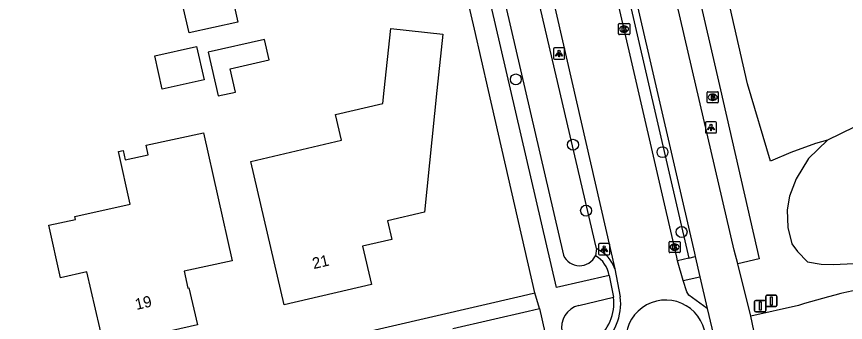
# Model space of a CAD drawing. Extents: x 156414 to 157775, y 382335 to 383765.
# Drawn here: x 157276.2 to 157350.4, y 383229.2 to 383256.6 of the extents above; entities that cross this region are included whole.
import ezdxf

# ---------------------------------------------------------------- set-up
doc = ezdxf.new("R2010")
doc.units = 0
for name, color, linetype in [('IMGEO_Berm_groen', 7, 'Continuous'), ('IMGEO_Boom', 7, 'Continuous'), ('IMGEO_Bouwland', 7, 'Continuous'), ('IMGEO_Brandkraan', 7, 'Continuous'), ('IMGEO_Fietspad_gesloten', 7, 'Continuous'), ('IMGEO_Greppel_droge_sloot', 7, 'Continuous'), ('IMGEO_Haag', 7, 'Continuous'), ('IMGEO_Kolk', 7, 'Continuous'), ('IMGEO_Lichtpunt', 7, 'Continuous'), ('IMGEO_Pand', 7, 'Continuous'), ('IMGEO_Pand_nummerreeks', 7, 'Continuous'), ('IMGEO_Rijbaan_lokaal_gesloten', 7, 'Continuous'), ('IMGEO_Rijbaan_lokaal_open', 7, 'Continuous'), ('IMGEO_Verkeersbordpaal', 7, 'Continuous'), ('IMGEO_Voetpad_open', 7, 'Continuous')]:
    doc.layers.add(name, color=color, linetype=linetype)

msp = doc.modelspace()

# ---------------------------------------------------------------- linework, layer by layer
at = {"layer": 'IMGEO_Berm_groen'}
for points in [[(157348.843, 383245.563), (157347.769, 383245.276), (157345.573, 383244.458), (157343.733, 383243.694), (157341.69, 383250.601), (157320.509, 383343.451)], [(157348.843, 383245.563), (157347.151, 383243.915), (157346.038, 383242.109), (157345.446, 383240.543), (157345.218, 383239.309), (157345.286, 383237.736), (157345.645, 383236.277), (157346.148, 383235.584), (157347.038, 383234.657), (157348.265, 383234.448), (157349.391, 383234.425), (157351.188, 383234.525), (157352.4, 383234.752), (157354.114, 383235.156), (157357.108, 383236.044)]]:
    msp.add_lwpolyline(points, dxfattribs=at)
at = {"layer": 'IMGEO_Boom'}
for centre in [(157320.93, 383251), (157326.051, 383245.154), (157334.068, 383244.486), (157327.226, 383239.247), (157335.775, 383237.338)]:
    msp.add_circle(centre, 0.489, dxfattribs=at)
at = {"layer": 'IMGEO_Bouwland'}
msp.add_lwpolyline([(157466.174, 383298.479), (157448.84, 383294.585), (157438.843, 383291.146), (157431.503, 383287.041), (157423.177, 383281.007), (157417.842, 383276.354), (157411.267, 383268.91), (157405.2, 383261.103), (157400.972, 383254.407), (157399.783, 383253.489), (157398.497, 383253.181), (157394.052, 383253.024), (157381.064, 383252.083), (157372.733, 383251.356), (157363.673, 383250.164), (157354.971, 383247.892), (157351.225, 383246.73), (157348.843, 383245.563)], dxfattribs=at)
at = {"layer": 'IMGEO_Brandkraan'}
for p, q in [((157338.063, 383248.975), (157338.063, 383249.827)), ((157338.138, 383249.901), (157338.99, 383249.901)), ((157338.551, 383249.681), (157338.576, 383249.681)), ((157339.064, 383249.827), (157339.064, 383248.975)), ((157338.99, 383248.901), (157338.138, 383248.901)), ((157338.574, 383249.121), (157338.549, 383249.121))]:
    msp.add_line(p, q, dxfattribs=at)
for points in [[(157338.063, 383248.975), (157338.063, 383249.827)], [(157338.138, 383249.901), (157338.99, 383249.901)], [(157338.411, 383249.601), (157338.411, 383249.201), (157338.624, 383249.201)], [(157338.642, 383249.601), (157338.411, 383249.601)], [(157338.59, 383249.52), (157338.536, 383249.52), (157338.536, 383249.444)], [(157339.064, 383249.827), (157339.064, 383248.975)], [(157338.99, 383248.901), (157338.138, 383248.901)], [(157338.536, 383249.444), (157338.589, 383249.444)], [(157338.598, 383249.368), (157338.536, 383249.368), (157338.536, 383249.287)], [(157338.536, 383249.287), (157338.598, 383249.287)]]:
    msp.add_lwpolyline(points, dxfattribs=at)
for centre, radius, start, end in [((157338.14, 383249.825), 0.0765, 91.55205, 178.44795), ((157338.14, 383249.825), 0.0765, 91.55205, 178.44795), ((157338.591, 383249.482), 0.0379, 267.82845, 90.93552), ((157338.646, 383249.456), 0.145, 59.4692, 91.53667), ((157338.671, 383249.503), 0.0922, 285.51372, 58.15012), ((157338.988, 383249.825), 0.0765, 1.55205, 88.44795), ((157338.988, 383249.825), 0.0765, 1.55205, 88.44795), ((157338.14, 383248.977), 0.0765, 181.55205, 268.44795), ((157338.14, 383248.977), 0.0765, 181.55205, 268.44795), ((157338.599, 383249.327), 0.0404, 269.87594, 90.50774), ((157338.63, 383249.452), 0.251, 268.66757, 293.53466), ((157338.676, 383249.311), 0.105, 301.31148, 78.98903), ((157338.988, 383248.977), 0.0765, 271.55205, 358.44795), ((157338.988, 383248.977), 0.0765, 271.55205, 358.44795)]:
    msp.add_arc(centre, radius, start, end, dxfattribs=at)
for centre, major_axis, ratio, start_param, end_param in [((157338.55, 383249.401), (-0.387, 0.002), 0.722429, 4.712389, 7.853982), ((157338.575, 383249.401), (-0.39, 0.002), 0.717154, 1.570796, 4.712389)]:
    msp.add_ellipse(centre, major_axis=major_axis, ratio=ratio, start_param=start_param, end_param=end_param, dxfattribs=at)
at = {"layer": 'IMGEO_Fietspad_gesloten'}
for points in [[(157340.814, 383234.484), (157340.497, 383235.719), (157325.761, 383299.078), (157271.348, 383534.914)], [(157324.801, 383287.933), (157336.924, 383235.431), (157336.992, 383235.136)], [(157336.992, 383235.136), (157337.411, 383233.324)], [(157341.966, 383229.794), (157340.814, 383234.484)]]:
    msp.add_lwpolyline(points, dxfattribs=at)
at = {"layer": 'IMGEO_Greppel_droge_sloot'}
for points in [[(157328.143, 383235.853), (157328.14, 383235.972), (157317.369, 383282.052)], [(157314.518, 383281.361), (157325.186, 383235.269)]]:
    msp.add_lwpolyline(points, dxfattribs=at)
msp.add_arc((157326.644, 383235.91), 1.592, 203.74084, 333.91846, dxfattribs=at)
at = {"layer": 'IMGEO_Haag'}
msp.add_lwpolyline([(157324.217, 383287.795), (157336.425, 383235)], dxfattribs=at)
at = {"layer": 'IMGEO_Kolk'}
for p, q in [((157330.126, 383255.086), (157330.126, 383255.938)), ((157330.201, 383256.012), (157331.053, 383256.012)), ((157330.614, 383255.792), (157330.639, 383255.792)), ((157331.127, 383255.938), (157331.127, 383255.086)), ((157331.053, 383255.012), (157330.201, 383255.012)), ((157330.637, 383255.232), (157330.612, 383255.232)), ((157334.649, 383235.56), (157334.649, 383236.412)), ((157334.724, 383236.486), (157335.576, 383236.486)), ((157335.137, 383236.266), (157335.162, 383236.266)), ((157335.65, 383236.412), (157335.65, 383235.56)), ((157335.576, 383235.486), (157334.724, 383235.486)), ((157335.16, 383235.706), (157335.135, 383235.706))]:
    msp.add_line(p, q, dxfattribs=at)
for points in [[(157330.126, 383255.086), (157330.126, 383255.938)], [(157330.201, 383256.012), (157331.053, 383256.012)], [(157330.447, 383255.712), (157330.57, 383255.712), (157330.57, 383255.561), (157330.7, 383255.712), (157330.864, 383255.712), (157330.718, 383255.561), (157330.871, 383255.312), (157330.719, 383255.312), (157330.634, 383255.476), (157330.57, 383255.409), (157330.57, 383255.312), (157330.447, 383255.312), (157330.447, 383255.712)], [(157331.127, 383255.938), (157331.127, 383255.086)], [(157331.053, 383255.012), (157330.201, 383255.012)], [(157334.649, 383235.56), (157334.649, 383236.412)], [(157334.724, 383236.486), (157335.576, 383236.486)], [(157334.97, 383236.186), (157335.093, 383236.186), (157335.093, 383236.035), (157335.223, 383236.186), (157335.387, 383236.186), (157335.241, 383236.035), (157335.394, 383235.786), (157335.242, 383235.786), (157335.157, 383235.95), (157335.093, 383235.883), (157335.093, 383235.786), (157334.97, 383235.786), (157334.97, 383236.186)], [(157335.65, 383236.412), (157335.65, 383235.56)], [(157335.576, 383235.486), (157334.724, 383235.486)]]:
    msp.add_lwpolyline(points, dxfattribs=at)
for centre, start, end in [((157330.203, 383255.936), 91.55205, 178.44795), ((157330.203, 383255.936), 91.55205, 178.44795), ((157331.051, 383255.936), 1.55205, 88.44795), ((157331.051, 383255.936), 1.55205, 88.44795), ((157330.203, 383255.088), 181.55205, 268.44795), ((157330.203, 383255.088), 181.55205, 268.44795), ((157331.051, 383255.088), 271.55205, 358.44795), ((157331.051, 383255.088), 271.55205, 358.44795), ((157334.726, 383236.41), 91.55205, 178.44795), ((157334.726, 383236.41), 91.55205, 178.44795), ((157335.574, 383236.41), 1.55205, 88.44795), ((157335.574, 383236.41), 1.55205, 88.44795), ((157334.726, 383235.562), 181.55205, 268.44795), ((157334.726, 383235.562), 181.55205, 268.44795), ((157335.574, 383235.562), 271.55205, 358.44795), ((157335.574, 383235.562), 271.55205, 358.44795)]:
    msp.add_arc(centre, 0.0765, start, end, dxfattribs=at)
for centre, major_axis, ratio, start_param, end_param in [((157330.613, 383255.512), (-0.387, 0.002), 0.722429, 4.712389, 7.853982), ((157330.638, 383255.512), (-0.39, 0.002), 0.717154, 1.570796, 4.712389), ((157335.136, 383235.986), (-0.387, 0.002), 0.722429, 4.712389, 7.853982), ((157335.161, 383235.986), (-0.39, 0.002), 0.717154, 1.570796, 4.712389)]:
    msp.add_ellipse(centre, major_axis=major_axis, ratio=ratio, start_param=start_param, end_param=end_param, dxfattribs=at)
at = {"layer": 'IMGEO_Lichtpunt'}
for p, q in [((157324.309, 383253.724), (157324.309, 383252.917)), ((157324.309, 383253.724), (157324.309, 383252.917)), ((157325.211, 383253.819), (157324.403, 383253.819)), ((157325.211, 383253.819), (157324.403, 383253.819)), ((157325.305, 383252.917), (157325.305, 383253.724)), ((157325.305, 383252.917), (157325.305, 383253.724)), ((157324.403, 383252.823), (157325.211, 383252.823)), ((157324.403, 383252.823), (157325.211, 383252.823)), ((157337.904, 383247.104), (157337.904, 383246.297)), ((157337.904, 383247.104), (157337.904, 383246.297)), ((157338.806, 383247.199), (157337.998, 383247.199)), ((157338.806, 383247.199), (157337.998, 383247.199)), ((157338.9, 383246.297), (157338.9, 383247.104)), ((157338.9, 383246.297), (157338.9, 383247.104)), ((157337.998, 383246.203), (157338.806, 383246.203)), ((157337.998, 383246.203), (157338.806, 383246.203)), ((157328.341, 383236.201), (157328.341, 383235.394)), ((157328.341, 383236.201), (157328.341, 383235.394)), ((157329.243, 383236.296), (157328.435, 383236.296)), ((157329.243, 383236.296), (157328.435, 383236.296)), ((157329.337, 383235.394), (157329.337, 383236.201)), ((157329.337, 383235.394), (157329.337, 383236.201)), ((157328.435, 383235.3), (157329.243, 383235.3)), ((157328.435, 383235.3), (157329.243, 383235.3))]:
    msp.add_line(p, q, dxfattribs=at)
for points in [[(157324.683, 383253.388), (157324.722, 383253.36), (157324.534, 383253.098), (157324.496, 383253.125), (157324.683, 383253.388)], [(157324.785, 383253.34), (157324.832, 383253.34), (157324.832, 383253.018), (157324.785, 383253.018), (157324.785, 383253.34)], [(157324.895, 383253.36), (157324.933, 383253.387), (157325.12, 383253.125), (157325.081, 383253.097), (157324.895, 383253.36)], [(157338.278, 383246.768), (157338.317, 383246.74), (157338.129, 383246.478), (157338.091, 383246.505), (157338.278, 383246.768)], [(157338.38, 383246.72), (157338.427, 383246.72), (157338.427, 383246.398), (157338.38, 383246.398), (157338.38, 383246.72)], [(157338.49, 383246.74), (157338.528, 383246.767), (157338.715, 383246.505), (157338.676, 383246.477), (157338.49, 383246.74)], [(157328.715, 383235.865), (157328.754, 383235.837), (157328.566, 383235.575), (157328.528, 383235.602), (157328.715, 383235.865)], [(157328.817, 383235.817), (157328.864, 383235.817), (157328.864, 383235.495), (157328.817, 383235.495), (157328.817, 383235.817)], [(157328.927, 383235.837), (157328.965, 383235.864), (157329.152, 383235.602), (157329.113, 383235.574), (157328.927, 383235.837)]]:
    msp.add_lwpolyline(points, dxfattribs=at)
for centre in [(157324.808, 383253.522), (157338.403, 383246.902), (157328.84, 383235.999)]:
    msp.add_circle(centre, 0.0994, dxfattribs=at)
for centre, start, end in [((157324.403, 383253.724), 90, 180), ((157324.403, 383253.724), 90, 180), ((157325.211, 383253.724), 0, 90), ((157325.211, 383253.724), 0, 90), ((157324.403, 383252.917), 180, 270), ((157324.403, 383252.917), 180, 270), ((157325.211, 383252.917), 270, 0), ((157325.211, 383252.917), 270, 360), ((157337.998, 383247.104), 90, 180), ((157337.998, 383247.104), 90, 180), ((157338.806, 383247.104), 0, 90), ((157338.806, 383247.104), 0, 90), ((157337.998, 383246.297), 180, 270), ((157337.998, 383246.297), 180, 270), ((157338.806, 383246.297), 270, 0), ((157338.806, 383246.297), 270, 360), ((157328.435, 383236.201), 90, 180), ((157328.435, 383236.201), 90, 180), ((157329.243, 383236.201), 0, 90), ((157329.243, 383236.201), 0, 90), ((157328.435, 383235.394), 180, 270), ((157328.435, 383235.394), 180, 270), ((157329.243, 383235.394), 270, 0), ((157329.243, 383235.394), 270, 360)]:
    msp.add_arc(centre, 0.0946, start, end, dxfattribs=at)
at = {"layer": 'IMGEO_Pand'}
for points in [[(157290.944, 383258.408), (157295.307, 383259.379), (157296.029, 383256.136), (157291.666, 383255.165), (157290.944, 383258.408)], [(157309.146, 383250), (157309.742, 383255.575), (157314.392, 383255.066), (157313.87, 383250), (157312.75, 383239.119), (157309.43, 383238.344), (157309.821, 383236.669), (157307.21, 383236.059), (157308.011, 383232.631), (157300.191, 383230.805), (157297.189, 383243.659), (157305.33, 383245.56), (157304.795, 383247.849), (157309.022, 383248.836), (157309.146, 383250)], [(157292.348, 383253.964), (157293.015, 383250.967), (157289.258, 383250.13), (157288.591, 383253.127), (157292.348, 383253.964)], [(157293.386, 383253.444), (157294.262, 383249.523), (157295.826, 383249.872), (157295.359, 383251.961), (157298.841, 383252.742), (157298.432, 383254.572), (157293.386, 383253.444)], [(157281.5, 383238.453), (157281.438, 383238.737), (157286.383, 383239.817), (157285.348, 383244.556), (157285.77, 383244.648), (157285.958, 383243.789), (157288.01, 383244.238), (157287.823, 383245.098), (157292.972, 383246.224), (157295.523, 383234.754), (157291.229, 383233.833), (157291.554, 383232.317), (157291.661, 383232.34), (157292.425, 383229.027), (157290.181, 383228.509), (157290.408, 383227.535), (157288.385, 383227.064), (157288.159, 383228.035), (157284.065, 383227.09), (157282.526, 383233.757), (157280.156, 383233.238), (157279.126, 383237.933), (157281.5, 383238.453)]]:
    msp.add_lwpolyline(points, dxfattribs=at)
at = {"layer": 'IMGEO_Rijbaan_lokaal_gesloten'}
for points in [[(157335.415, 383234.758), (157335.335, 383235.088), (157323.22, 383287.559)], [(157318.154, 383284.793), (157329.8, 383234.05)], [(157335.908, 383232.991), (157335.415, 383234.758)], [(157329.8, 383234.05), (157330.288, 383231.529)], [(157338.067, 383230.484), (157339.544, 383224.195)], [(157346.248, 383230.747), (157341.966, 383229.794)], [(157342.994, 383224.931), (157341.966, 383229.794)]]:
    msp.add_lwpolyline(points, dxfattribs=at)
for centre, radius, start, end in [((157362.548, 383180.41), 52.91, 98.20246, 107.94261), ((157325.604, 383230.931), 4.722, 306.50306, 7.27929)]:
    msp.add_arc(centre, radius, start, end, dxfattribs=at)
at = {"layer": 'IMGEO_Rijbaan_lokaal_open'}
for points in [[(157328.143, 383235.853), (157328.074, 383235.21)], [(157328.247, 383235.808), (157328.143, 383235.853)], [(157329.302, 383233.448), (157329.684, 383231.485)], [(157335.908, 383232.991), (157337.411, 383233.324)], [(157337.411, 383233.324), (157338.067, 383230.484)], [(157338.067, 383230.484), (157336.427, 383231.668), (157336.245, 383231.97), (157335.908, 383232.991)]]:
    msp.add_lwpolyline(points, dxfattribs=at)
for centre, radius, start, end in [((157326.786, 383232.952), 3.208, 20.01058, 62.90355), ((157326.834, 383233.037), 2.502, 9.45737, 60.29064), ((157325.484, 383231), 4.228, 307.08088, 6.58289), ((157334.317, 383227.684), 3.54, 103.09619, 284.45811), ((157334.377, 383227.699), 3.54, 283.46631, 104.08799)]:
    msp.add_arc(centre, radius, start, end, dxfattribs=at)
at = {"layer": 'IMGEO_Verkeersbordpaal'}
for p, q in [((157343.419, 383231.666), (157344.209, 383231.666)), ((157344.209, 383231.666), (157343.419, 383231.666)), ((157342.319, 383230.3), (157342.319, 383231.1)), ((157342.319, 383231.1), (157342.319, 383230.3)), ((157342.419, 383231.2), (157343.209, 383231.2)), ((157343.209, 383231.2), (157342.419, 383231.2)), ((157343.309, 383231.1), (157343.309, 383230.3)), ((157343.309, 383230.3), (157343.309, 383231.1)), ((157343.319, 383230.766), (157343.319, 383231.566)), ((157343.319, 383231.566), (157343.319, 383230.766)), ((157344.309, 383231.566), (157344.309, 383230.766)), ((157344.309, 383230.766), (157344.309, 383231.566)), ((157343.209, 383230.2), (157342.419, 383230.2)), ((157342.419, 383230.2), (157343.209, 383230.2)), ((157344.209, 383230.666), (157343.419, 383230.666)), ((157343.419, 383230.666), (157344.209, 383230.666))]:
    msp.add_line(p, q, dxfattribs=at)
for points in [[(157342.739, 383231.075), (157342.889, 383231.075), (157342.889, 383230.325), (157342.739, 383230.325), (157342.739, 383231.075)], [(157343.739, 383231.541), (157343.889, 383231.541), (157343.889, 383230.791), (157343.739, 383230.791), (157343.739, 383231.541)]]:
    msp.add_lwpolyline(points, dxfattribs=at)
for centre, start, end in [((157343.419, 383231.566), 90, 180), ((157343.419, 383231.566), 90, 180), ((157344.209, 383231.566), 0, 90), ((157344.209, 383231.566), 360, 90), ((157342.419, 383231.1), 90, 180), ((157342.419, 383231.1), 90, 180), ((157343.209, 383231.1), 0, 90), ((157343.209, 383231.1), 360, 90), ((157342.419, 383230.3), 180, 270), ((157342.419, 383230.3), 180, 270), ((157343.209, 383230.3), 270, 0), ((157343.209, 383230.3), 270, 0), ((157343.419, 383230.766), 180, 270), ((157343.419, 383230.766), 180, 270), ((157344.209, 383230.766), 270, 0), ((157344.209, 383230.766), 270, 0)]:
    msp.add_arc(centre, 0.1, start, end, dxfattribs=at)
at = {"layer": 'IMGEO_Voetpad_open'}
for points in [[(157308.865, 383381.662), (157339.251, 383250.067), (157342.718, 383234.919), (157340.814, 383234.484)], [(157329.302, 383233.448), (157324.559, 383232.365), (157311.911, 383286.975)], [(157322.625, 383231.885), (157318.491, 383250), (157317.233, 383255.511), (157313.402, 383271.937)], [(157336.425, 383235), (157335.415, 383234.758)], [(157336.425, 383235), (157336.992, 383235.136)], [(157250.648, 383215.242), (157321.512, 383231.628), (157322.625, 383231.885)], [(157323.049, 383230.482), (157322.625, 383231.885)], [(157326.57, 383230.763), (157329.684, 383231.485)], [(157315.294, 383228.68), (157322.033, 383230.246), (157323.049, 383230.482)], [(157323.049, 383230.482), (157324.001, 383226.233)]]:
    msp.add_lwpolyline(points, dxfattribs=at)
msp.add_arc((157327.063, 383228.789), 2.035, 104.02468, 192.44818, dxfattribs=at)

# ---------------------------------------------------------------- texts
at = {"layer": 'IMGEO_Pand_nummerreeks'}
for s, rotation, p in [('21', 13.14329, (157302.833, 383234.01)), ('19', 13.04516, (157286.959, 383230.348))]:
    msp.add_text(s, height=1, rotation=rotation, dxfattribs=at).set_placement(p)

doc.saveas('drawing.dxf')
